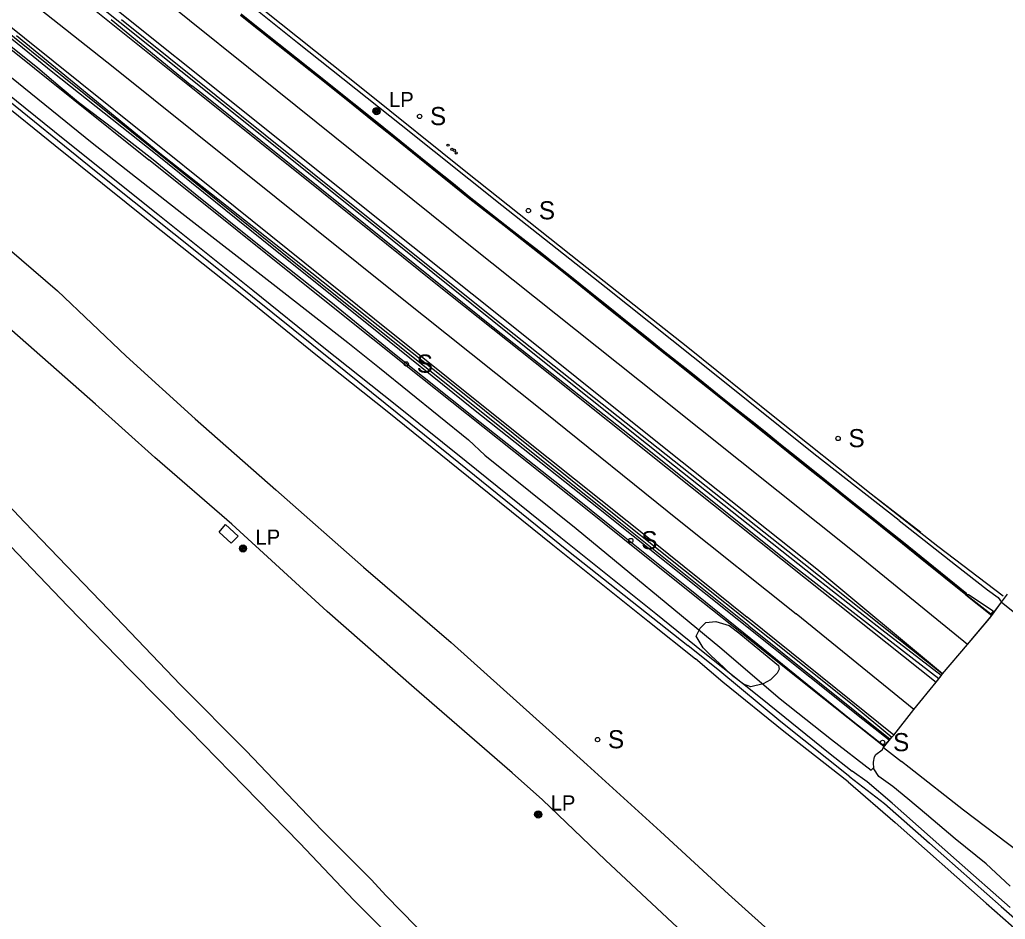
# Model space of a CAD drawing. Extents: x 368532 to 392481, y 10654822 to 10676899.
# Drawn here: x 380350.6 to 380676.6, y 10658588.9 to 10658886.5 of the extents above; entities that cross this region are included whole.
import ezdxf

# ---------------------------------------------------------------- set-up
doc = ezdxf.new("R2010")
doc.units = 0
for name, color, linetype in [('p_bridge deck', 7, 'Continuous'), ('p_dtm obscured area', 7, 'Continuous'), ('p_dtm retaining wall', 7, 'Continuous'), ('p_dtm sidewalk', 7, 'Continuous'), ('p_road - paved curb', 7, 'Continuous'), ('p_road conc barrier', 7, 'Continuous'), ('p_road dirt road', 7, 'Continuous'), ('p_road paint stripe', 7, 'Continuous'), ('p_structure fence', 7, 'Continuous'), ('p_structure sign', 7, 'Continuous'), ('p_structure unidentified', 7, 'Continuous'), ('p_structure wall', 7, 'Continuous'), ('p_utility general pole', 7, 'Continuous'), ('p_veg woods', 7, 'Continuous')]:
    doc.layers.add(name, color=color, linetype=linetype)

msp = doc.modelspace()

# ---------------------------------------------------------------- linework, layer by layer
at = {"layer": 'p_bridge deck'}
for p, q in [((380673.19, 10658690.75), (380675.35, 10658693.82)), ((380675.35, 10658693.82), (380685.88, 10658685.38)), ((380664.09, 10658679.75), (380671.38, 10658688.43)), ((380671.38, 10658688.43), (380672.2, 10658689.4)), ((380672.2, 10658689.4), (380672.73, 10658690.2)), ((380672.73, 10658690.2), (380673.19, 10658690.75)), ((380655.83, 10658670.08), (380664.09, 10658679.75)), ((380653.71, 10658667.29), (380655.43, 10658669.43)), ((380655.43, 10658669.43), (380655.83, 10658670.08)), ((380646.37, 10658658.3), (380653.71, 10658667.29)), ((380639.68, 10658649.83), (380646.37, 10658658.3)), ((380636.3, 10658645.75), (380639.09, 10658649.16)), ((380639.09, 10658649.16), (380639.68, 10658649.83)), ((380636.3, 10658645.75), (380642.25, 10658641.05)), ((380644.81, 10658639.03), (380642.25, 10658641.05)), ((380662.73, 10658625.01), (380644.81, 10658639.03)), ((380680.96, 10658611.12), (380662.73, 10658625.01))]:
    msp.add_line(p, q, dxfattribs=at)
at = {"layer": 'p_dtm obscured area'}
for points in [[(380633.83, 10658643.35), (380635.82, 10658644.93), (380636.3, 10658645.75), (380636.48, 10658645.98), (380639.09, 10658649.16), (380639.68, 10658649.83), (380646.37, 10658658.3), (380653.71, 10658667.29), (380654.57, 10658668.36), (380655.83, 10658670.08), (380664.09, 10658679.75), (380672.2, 10658689.4), (380675.35, 10658693.82), (380677.28, 10658696.39)], [(380678.22, 10658599.83), (380670.3, 10658607.17), (380659.98, 10658615.46), (380650.5, 10658623.49), (380644.32, 10658628.76), (380639.42, 10658632.74), (380634.8, 10658636.14), (380633.16, 10658638.69), (380632.99, 10658640.79), (380633.37, 10658642.57), (380633.83, 10658643.35)]]:
    msp.add_lwpolyline(points, dxfattribs=at)
at = {"layer": 'p_dtm retaining wall'}
for p, q in [((380312.79, 10658904.7), (380393.28, 10658840.18)), ((380413.09, 10658824.31), (380393.28, 10658840.18)), ((380451.48, 10658793.5), (380413.09, 10658824.31)), ((380483.24, 10658768.17), (380451.48, 10658793.5)), ((380514.01, 10658743.63), (380483.24, 10658768.17)), ((380537.17, 10658725.17), (380514.01, 10658743.63)), ((380556.83, 10658709.49), (380537.17, 10658725.17)), ((380576.6, 10658693.72), (380556.83, 10658709.49)), ((380589.92, 10658683.09), (380576.6, 10658693.72)), ((380616.63, 10658661.8), (380589.92, 10658683.09)), ((380636.48, 10658645.98), (380616.63, 10658661.8))]:
    msp.add_line(p, q, dxfattribs=at)
at = {"layer": 'p_dtm sidewalk'}
for p, q in [((380442.49, 10658878.9), (380412.42, 10658902.93)), ((380361.6, 10658869.07), (380329.07, 10658895.31)), ((380476.73, 10658851.58), (380442.49, 10658878.9)), ((380395.46, 10658842.08), (380361.6, 10658869.07)), ((380510.05, 10658825.04), (380476.73, 10658851.58)), ((380434.7, 10658810.58), (380395.46, 10658842.08)), ((380544.54, 10658797.75), (380510.05, 10658825.04)), ((380466.01, 10658785.52), (380434.7, 10658810.58)), ((380580.4, 10658769.17), (380544.54, 10658797.75)), ((380500.67, 10658757.49), (380466.01, 10658785.52)), ((380613.32, 10658742.89), (380580.4, 10658769.17)), ((380542.09, 10658724.74), (380500.67, 10658757.49)), ((380641.48, 10658720.81), (380613.32, 10658742.89)), ((380588.46, 10658687.66), (380542.09, 10658724.74)), ((380641.48, 10658720.81), (380660.18, 10658706.11)), ((380660.18, 10658706.11), (380670.7, 10658697.86)), ((380670.7, 10658697.86), (380674.28, 10658695.33)), ((380674.28, 10658695.33), (380675.35, 10658693.82)), ((380611.99, 10658668.92), (380588.46, 10658687.66)), ((380618.46, 10658663.77), (380611.99, 10658668.92)), ((380627.98, 10658656.17), (380618.46, 10658663.77)), ((380638.14, 10658648.07), (380627.98, 10658656.17))]:
    msp.add_line(p, q, dxfattribs=at)
at = {"layer": 'p_road - paved curb'}
for p, q in [((380429.61, 10658883.1), (380423.59, 10658887.89)), ((380429.7, 10658883.22), (380423.68, 10658888.01)), ((380429.92, 10658883.49), (380423.9, 10658888.28)), ((380380.8, 10658886.52), (380407.54, 10658864.62)), ((380384.28, 10658886.61), (380463.15, 10658823.31)), ((380349.59, 10658881.24), (380396.96, 10658842.38)), ((380436.04, 10658878), (380429.61, 10658883.1)), ((380436.13, 10658878.12), (380429.7, 10658883.22)), ((380436.35, 10658878.39), (380429.92, 10658883.49)), ((380441.88, 10658873.37), (380436.04, 10658878)), ((380441.97, 10658873.49), (380436.13, 10658878.12)), ((380442.19, 10658873.76), (380436.35, 10658878.39)), ((380449.05, 10658868.29), (380442.19, 10658873.76)), ((380448.74, 10658867.9), (380441.88, 10658873.37)), ((380448.83, 10658868.02), (380441.97, 10658873.49)), ((380455.34, 10658862.65), (380448.74, 10658867.9)), ((380455.43, 10658862.77), (380448.83, 10658868.02)), ((380455.65, 10658863.04), (380449.05, 10658868.29)), ((380410.79, 10658862.13), (380407.54, 10658864.62)), ((380459.95, 10658822.74), (380410.79, 10658862.13)), ((380460.85, 10658858.27), (380455.34, 10658862.65)), ((380460.94, 10658858.39), (380455.43, 10658862.77)), ((380461.16, 10658858.66), (380455.65, 10658863.04)), ((380467.89, 10658852.62), (380460.85, 10658858.27)), ((380467.98, 10658852.74), (380460.94, 10658858.39)), ((380468.2, 10658853.01), (380461.16, 10658858.66)), ((380474.13, 10658847.59), (380467.89, 10658852.62)), ((380474.22, 10658847.71), (380467.98, 10658852.74)), ((380474.44, 10658847.98), (380468.2, 10658853.01)), ((380482.95, 10658840.68), (380474.22, 10658847.71)), ((380483.17, 10658840.95), (380474.44, 10658847.98)), ((380482.86, 10658840.56), (380474.13, 10658847.59)), ((380396.96, 10658842.38), (380447.21, 10658802.71)), ((380486.87, 10658837.31), (380482.86, 10658840.56)), ((380486.96, 10658837.43), (380482.95, 10658840.68)), ((380487.18, 10658837.7), (380483.17, 10658840.95)), ((380493.72, 10658831.8), (380486.87, 10658837.31)), ((380493.81, 10658831.92), (380486.96, 10658837.43)), ((380494.03, 10658832.19), (380487.18, 10658837.7)), ((380498.96, 10658827.52), (380493.72, 10658831.8)), ((380499.05, 10658827.64), (380493.81, 10658831.92)), ((380499.27, 10658827.91), (380494.03, 10658832.19)), ((380504.59, 10658823.11), (380498.96, 10658827.52)), ((380504.68, 10658823.23), (380499.05, 10658827.64)), ((380504.9, 10658823.5), (380499.27, 10658827.91)), ((380507.81, 10658784.19), (380459.95, 10658822.74)), ((380463.15, 10658823.31), (380511.52, 10658784.53)), ((380510.79, 10658818.26), (380504.59, 10658823.11)), ((380510.88, 10658818.38), (380504.68, 10658823.23)), ((380511.1, 10658818.65), (380504.9, 10658823.5)), ((380516.81, 10658813.78), (380510.88, 10658818.38)), ((380517.03, 10658814.05), (380511.1, 10658818.65)), ((380516.72, 10658813.66), (380510.79, 10658818.26)), ((380522.43, 10658809.19), (380516.72, 10658813.66)), ((380522.52, 10658809.31), (380516.81, 10658813.78)), ((380522.74, 10658809.58), (380517.03, 10658814.05)), ((380528.21, 10658804.6), (380522.43, 10658809.19)), ((380528.3, 10658804.72), (380522.52, 10658809.31)), ((380528.52, 10658804.99), (380522.74, 10658809.58)), ((380447.21, 10658802.71), (380494.84, 10658764.89)), ((380532.76, 10658800.95), (380528.21, 10658804.6)), ((380532.85, 10658801.07), (380528.3, 10658804.72)), ((380533.07, 10658801.34), (380528.52, 10658804.99)), ((380539.04, 10658795.9), (380532.76, 10658800.95)), ((380539.13, 10658796.02), (380532.85, 10658801.07)), ((380539.35, 10658796.29), (380533.07, 10658801.34)), ((380544.93, 10658791.2), (380539.04, 10658795.9)), ((380545.02, 10658791.32), (380539.13, 10658796.02)), ((380545.24, 10658791.59), (380539.35, 10658796.29)), ((380551.3, 10658786.07), (380544.93, 10658791.2)), ((380551.39, 10658786.19), (380545.02, 10658791.32)), ((380551.61, 10658786.46), (380545.24, 10658791.59)), ((380557.61, 10658781.02), (380551.3, 10658786.07)), ((380557.7, 10658781.14), (380551.39, 10658786.19)), ((380557.92, 10658781.41), (380551.61, 10658786.46)), ((380556.48, 10658745.73), (380507.81, 10658784.19)), ((380511.52, 10658784.53), (380559.19, 10658746.78)), ((380563.13, 10658776.6), (380557.61, 10658781.02)), ((380563.22, 10658776.72), (380557.7, 10658781.14)), ((380563.44, 10658776.99), (380557.92, 10658781.41)), ((380567.74, 10658772.92), (380563.13, 10658776.6)), ((380567.83, 10658773.04), (380563.22, 10658776.72)), ((380568.05, 10658773.31), (380563.44, 10658776.99)), ((380572.8, 10658768.9), (380567.74, 10658772.92)), ((380572.89, 10658769.02), (380567.83, 10658773.04)), ((380573.11, 10658769.29), (380568.05, 10658773.31)), ((380578.12, 10658764.66), (380572.8, 10658768.9)), ((380578.21, 10658764.78), (380572.89, 10658769.02)), ((380578.43, 10658765.05), (380573.11, 10658769.29)), ((380494.84, 10658764.89), (380542.29, 10658726.85)), ((380582.91, 10658760.81), (380578.12, 10658764.66)), ((380583, 10658760.93), (380578.21, 10658764.78)), ((380583.22, 10658761.2), (380578.43, 10658765.05)), ((380587.62, 10658757.07), (380582.91, 10658760.81)), ((380587.71, 10658757.19), (380583, 10658760.93)), ((380587.93, 10658757.46), (380583.22, 10658761.2)), ((380592.53, 10658753.12), (380587.62, 10658757.07)), ((380592.62, 10658753.24), (380587.71, 10658757.19)), ((380592.84, 10658753.51), (380587.93, 10658757.46)), ((380596.93, 10658749.84), (380592.62, 10658753.24)), ((380597.15, 10658750.11), (380592.84, 10658753.51)), ((380596.84, 10658749.72), (380592.53, 10658753.12)), ((380602.78, 10658745.56), (380597.15, 10658750.11)), ((380559.19, 10658746.78), (380609.94, 10658706.55)), ((380602.47, 10658745.17), (380596.84, 10658749.72)), ((380602.56, 10658745.29), (380596.93, 10658749.84)), ((380604.55, 10658707.21), (380556.48, 10658745.73)), ((380607.15, 10658741.43), (380602.47, 10658745.17)), ((380607.24, 10658741.55), (380602.56, 10658745.29)), ((380607.46, 10658741.82), (380602.78, 10658745.56)), ((380612.07, 10658737.5), (380607.15, 10658741.43)), ((380612.16, 10658737.62), (380607.24, 10658741.55)), ((380612.38, 10658737.89), (380607.46, 10658741.82)), ((380617.13, 10658733.44), (380612.07, 10658737.5)), ((380617.22, 10658733.56), (380612.16, 10658737.62)), ((380617.44, 10658733.83), (380612.38, 10658737.89)), ((380622, 10658730.21), (380617.44, 10658733.83)), ((380621.69, 10658729.82), (380617.13, 10658733.44)), ((380621.78, 10658729.94), (380617.22, 10658733.56)), ((380626.2, 10658726.2), (380621.69, 10658729.82)), ((380626.29, 10658726.32), (380621.78, 10658729.94)), ((380626.51, 10658726.59), (380622, 10658730.21)), ((380542.29, 10658726.85), (380625.96, 10658660.04)), ((380631.32, 10658722.09), (380626.2, 10658726.2)), ((380631.41, 10658722.21), (380626.29, 10658726.32)), ((380631.63, 10658722.48), (380626.51, 10658726.59)), ((380635.32, 10658718.9), (380631.32, 10658722.09)), ((380635.41, 10658719.02), (380631.41, 10658722.21)), ((380635.63, 10658719.29), (380631.63, 10658722.48)), ((380642.57, 10658713.1), (380635.32, 10658718.9)), ((380642.66, 10658713.22), (380635.41, 10658719.02)), ((380642.88, 10658713.49), (380635.63, 10658719.29)), ((380648.41, 10658708.38), (380642.57, 10658713.1)), ((380648.5, 10658708.5), (380642.66, 10658713.22)), ((380648.72, 10658708.77), (380642.88, 10658713.49)), ((380663.53, 10658696.19), (380648.41, 10658708.38)), ((380663.63, 10658696.3), (380648.5, 10658708.5)), ((380663.85, 10658696.58), (380648.72, 10658708.77)), ((380633.7, 10658684.62), (380604.55, 10658707.21)), ((380609.94, 10658706.55), (380655.83, 10658670.08)), ((380663.53, 10658696.19), (380672.2, 10658689.4)), ((380654.57, 10658668.36), (380633.7, 10658684.62)), ((380625.96, 10658660.04), (380639.09, 10658649.16))]:
    msp.add_line(p, q, dxfattribs=at)
at = {"layer": 'p_road conc barrier'}
for p, q in [((380422.19, 10658897.2), (380464.59, 10658863.13)), ((380424.07, 10658853.34), (380372.08, 10658894.91)), ((380365.2, 10658867.34), (380334.79, 10658891.76)), ((380401.63, 10658838.13), (380365.2, 10658867.34)), ((380464.59, 10658863.13), (380498.76, 10658835.79)), ((380473.82, 10658813.52), (380424.07, 10658853.34)), ((380444.73, 10658803.57), (380401.63, 10658838.13)), ((380498.76, 10658835.79), (380536.13, 10658806.13)), ((380520.34, 10658776.16), (380473.82, 10658813.52)), ((380536.13, 10658806.13), (380571.57, 10658778.1)), ((380475.68, 10658778.79), (380444.73, 10658803.57)), ((380517.1, 10658745.61), (380475.68, 10658778.79)), ((380567.21, 10658738.76), (380520.34, 10658776.16)), ((380571.57, 10658778.1), (380600.42, 10658754.98)), ((380600.42, 10658754.98), (380632.2, 10658729.67)), ((380549.28, 10658719.89), (380517.1, 10658745.61)), ((380613.27, 10658702.24), (380567.21, 10658738.76)), ((380632.2, 10658729.67), (380648.67, 10658716.93)), ((380632.2, 10658729.67), (380654.32, 10658712.31)), ((380591.8, 10658685.93), (380549.28, 10658719.89)), ((380654.32, 10658712.31), (380675.91, 10658695.85)), ((380635.72, 10658684.61), (380613.27, 10658702.24)), ((380663.91, 10658696.04), (380663.9, 10658696.32)), ((380663.9, 10658696.32), (380664.44, 10658696.3)), ((380671.81, 10658689.78), (380663.91, 10658696.04)), ((380664.44, 10658696.3), (380672.56, 10658690.96)), ((380672.67, 10658690.9), (380671.81, 10658689.78)), ((380672.56, 10658690.96), (380672.67, 10658690.9)), ((380591.8, 10658685.93), (380638.5, 10658648.49)), ((380655.39, 10658669.47), (380635.72, 10658684.61))]:
    msp.add_line(p, q, dxfattribs=at)
at = {"layer": 'p_road dirt road'}
for p, q in [((380340.02, 10658816.63), (380363.13, 10658796.78)), ((380363.13, 10658796.78), (380385.78, 10658775.18)), ((380375.66, 10658759.3), (380345.21, 10658786.1)), ((380385.78, 10658775.18), (380408.66, 10658754.43)), ((380395.31, 10658741.67), (380375.66, 10658759.3)), ((380408.66, 10658754.43), (380435.28, 10658730.95)), ((380328.1, 10658745.69), (380352.17, 10658720.2)), ((380420.74, 10658719.55), (380395.31, 10658741.67)), ((380435.28, 10658730.95), (380464.34, 10658705.4)), ((380352.17, 10658720.2), (380380.07, 10658691.19)), ((380452.26, 10658690.64), (380420.74, 10658719.55)), ((380366.49, 10658692.43), (380347.5, 10658712.31)), ((380464.34, 10658705.4), (380493.26, 10658680.48)), ((380387.08, 10658671.32), (380366.49, 10658692.43)), ((380380.07, 10658691.19), (380403.82, 10658666.42)), ((380481.09, 10658665.45), (380452.26, 10658690.64)), ((380493.26, 10658680.48), (380526.82, 10658650.31)), ((380406.79, 10658651.39), (380387.08, 10658671.32)), ((380403.82, 10658666.42), (380425.46, 10658644.54)), ((380513.44, 10658637.35), (380481.09, 10658665.45)), ((380424.86, 10658632.95), (380406.79, 10658651.39)), ((380526.82, 10658650.31), (380538.27, 10658639.95)), ((380425.46, 10658644.54), (380450.44, 10658618.5)), ((380538.27, 10658639.95), (380562.52, 10658617.93)), ((380523.47, 10658628.42), (380513.44, 10658637.35)), ((380443.21, 10658614.05), (380424.86, 10658632.95)), ((380544.31, 10658608.37), (380523.47, 10658628.42)), ((380450.44, 10658618.5), (380466.95, 10658601.95)), ((380562.52, 10658617.93), (380585.03, 10658597.18)), ((380461.08, 10658595.18), (380443.21, 10658614.05)), ((380576.3, 10658578.64), (380544.31, 10658608.37)), ((380471.7, 10658596.75), (380466.95, 10658601.95)), ((380488.43, 10658579.72), (380471.7, 10658596.75)), ((380585.03, 10658597.18), (380603.44, 10658580.71)), ((380461.08, 10658595.18), (380482.41, 10658574.01))]:
    msp.add_line(p, q, dxfattribs=at)
at = {"layer": 'p_road paint stripe'}
for p, q in [((380320.07, 10658906.16), (380370.54, 10658865.74)), ((380351.6, 10658894.75), (380381.55, 10658870.86)), ((380435.79, 10658862.92), (380395.42, 10658895.38)), ((380372.05, 10658892.46), (380409.55, 10658862.44)), ((380423.33, 10658857.28), (380381.06, 10658890.99)), ((380381.55, 10658870.86), (380435.45, 10658827.69)), ((380370.54, 10658865.74), (380416.2, 10658829.12)), ((380409.55, 10658862.44), (380450.57, 10658829.51)), ((380499.72, 10658811.61), (380435.79, 10658862.92)), ((380470.81, 10658819.22), (380423.33, 10658857.28)), ((380416.2, 10658829.12), (380467.97, 10658787.5)), ((380450.57, 10658829.51), (380488.23, 10658799.26)), ((380435.45, 10658827.69), (380476, 10658795.18)), ((380519.84, 10658779.98), (380470.81, 10658819.22)), ((380562.62, 10658761.43), (380499.72, 10658811.61)), ((380488.23, 10658799.26), (380525.9, 10658769.18)), ((380476, 10658795.18), (380523.84, 10658756.98)), ((380467.97, 10658787.5), (380516.71, 10658748.44)), ((380565.39, 10658743.47), (380519.84, 10658779.98)), ((380525.9, 10658769.18), (380564.83, 10658738.11)), ((380627.76, 10658709.44), (380562.62, 10658761.43)), ((380523.84, 10658756.98), (380568.71, 10658720.82)), ((380516.71, 10658748.44), (380560.2, 10658713.71)), ((380614.22, 10658704.74), (380565.39, 10658743.47)), ((380564.83, 10658738.11), (380610.56, 10658701.76)), ((380568.71, 10658720.82), (380607.39, 10658689.88)), ((380560.2, 10658713.71), (380591.17, 10658688.8)), ((380664.09, 10658679.75), (380627.76, 10658709.44)), ((380655.83, 10658670.08), (380614.22, 10658704.74)), ((380610.56, 10658701.76), (380653.71, 10658667.29)), ((380639.68, 10658649.83), (380591.17, 10658688.8)), ((380646.37, 10658658.3), (380607.39, 10658689.88))]:
    msp.add_line(p, q, dxfattribs=at)
at = {"layer": 'p_structure fence'}
for p, q in [((380327.72, 10658893.62), (380356.61, 10658870.6)), ((380341.22, 10658872.74), (380374.52, 10658845.76)), ((380356.61, 10658870.6), (380363.93, 10658864.34)), ((380337.66, 10658867.18), (380375.39, 10658836.77)), ((380363.93, 10658864.34), (380370.07, 10658859.22)), ((380370.07, 10658859.22), (380381.84, 10658850.24)), ((380381.84, 10658850.24), (380394.71, 10658840.2)), ((380374.52, 10658845.76), (380404.23, 10658822.45)), ((380394.71, 10658840.2), (380400.78, 10658835.28)), ((380375.39, 10658836.77), (380414.67, 10658805.27)), ((380400.78, 10658835.28), (380408.59, 10658828.88)), ((380408.59, 10658828.88), (380430.35, 10658811.43)), ((380404.23, 10658822.45), (380434.48, 10658799)), ((380430.35, 10658811.43), (380453.46, 10658793.18)), ((380414.67, 10658805.27), (380453.91, 10658773.71)), ((380434.48, 10658799), (380459.13, 10658779.74)), ((380453.46, 10658793.18), (380474.04, 10658776.44)), ((380459.13, 10658779.74), (380469.59, 10658771.35)), ((380474.04, 10658776.44), (380502.91, 10658753.36)), ((380453.91, 10658773.71), (380493.01, 10658742.35)), ((380469.59, 10658771.35), (380499.03, 10658747.51)), ((380502.91, 10658753.36), (380532.35, 10658730.12)), ((380499.03, 10658747.51), (380504.48, 10658742.38)), ((380493.01, 10658742.35), (380532.17, 10658710.62)), ((380504.48, 10658742.38), (380534.62, 10658718.12)), ((380532.35, 10658730.12), (380546.89, 10658718.39)), ((380534.62, 10658718.12), (380582.18, 10658678.88)), ((380546.89, 10658718.39), (380572.26, 10658698.11)), ((380532.17, 10658710.62), (380571.55, 10658679.48)), ((380572.26, 10658698.11), (380592.44, 10658681.79)), ((380592.44, 10658681.79), (380625.61, 10658654.9)), ((380582.14, 10658670.95), (380571.55, 10658679.48)), ((380582.18, 10658678.88), (380602.18, 10658661.75)), ((380602.33, 10658654.21), (380582.14, 10658670.95)), ((380602.18, 10658661.75), (380619.08, 10658648.36)), ((380625.21, 10658635.98), (380602.33, 10658654.21)), ((380625.61, 10658654.9), (380636.66, 10658646.19)), ((380619.08, 10658648.36), (380632.26, 10658638.17)), ((380632.26, 10658638.17), (380633.13, 10658639.07)), ((380625.21, 10658635.98), (380636.6, 10658627.18)), ((380636.6, 10658627.18), (380651.52, 10658614.08)), ((380651.52, 10658614.08), (380675.22, 10658593.09)), ((380675.22, 10658593.09), (380702.22, 10658569.23))]:
    msp.add_line(p, q, dxfattribs=at)
at = {"layer": 'p_structure sign'}
for centre in [(380482.85, 10658854.51), (380518.86, 10658823.33), (380478.46, 10658772.6), (380621.28, 10658747.94), (380552.74, 10658714.18), (380541.72, 10658648.33), (380636.03, 10658647.36)]:
    msp.add_circle(centre, 0.713, dxfattribs=at)
at = {"layer": 'p_structure unidentified'}
for p, q in [((380416.54, 10658716.91), (380418.66, 10658719.43)), ((380418.66, 10658719.43), (380422.91, 10658715.61)), ((380420.59, 10658713.26), (380416.54, 10658716.91)), ((380422.91, 10658715.61), (380420.59, 10658713.26))]:
    msp.add_line(p, q, dxfattribs=at)
for centre in [(380492.27, 10658844.98), (380493.57, 10658843.57), (380494.4, 10658843.26), (380494.97, 10658842.4)]:
    msp.add_circle(centre, 0.375, dxfattribs=at)
at = {"layer": 'p_structure wall'}
for p, q in [((380333.41, 10658872.64), (380364.92, 10658847.22)), ((380330.83, 10658870.27), (380362.34, 10658844.85)), ((380362.34, 10658844.85), (380393.64, 10658819.78)), ((380364.92, 10658847.22), (380396.23, 10658822.14)), ((380396.23, 10658822.14), (380427.72, 10658797.06)), ((380393.64, 10658819.78), (380425.13, 10658794.69)), ((380427.72, 10658797.06), (380451.15, 10658778.08)), ((380425.13, 10658794.69), (380448.56, 10658775.71)), ((380451.15, 10658778.08), (380474.76, 10658759.3)), ((380448.56, 10658775.71), (380472.18, 10658756.94)), ((380472.18, 10658756.94), (380495.66, 10658738.04)), ((380474.76, 10658759.3), (380498.24, 10658740.41)), ((380498.24, 10658740.41), (380529.54, 10658715.15)), ((380495.66, 10658738.04), (380526.96, 10658712.79)), ((380529.54, 10658715.15), (380561, 10658690.01)), ((380526.96, 10658712.79), (380558.41, 10658687.65)), ((380561, 10658690.01), (380576.72, 10658677.38)), ((380558.41, 10658687.65), (380574.13, 10658675.01)), ((380583.15, 10658667.26), (380574.13, 10658675.01)), ((380576.72, 10658677.38), (380596.14, 10658661.83)), ((380603.37, 10658651.03), (380583.15, 10658667.26)), ((380596.14, 10658661.83), (380618.17, 10658644.04)), ((380624.65, 10658634.31), (380603.37, 10658651.03)), ((380618.17, 10658644.04), (380625.93, 10658637.81)), ((380630.89, 10658634.3), (380625.93, 10658637.81)), ((380624.65, 10658634.31), (380640.18, 10658620.85)), ((380639.13, 10658627.33), (380630.89, 10658634.3)), ((380660.47, 10658608.46), (380639.13, 10658627.33)), ((380640.18, 10658620.85), (380670.26, 10658594.19)), ((380678.26, 10658592.72), (380660.47, 10658608.46)), ((380670.26, 10658594.19), (380708.27, 10658560.55))]:
    msp.add_line(p, q, dxfattribs=at)
at = {"layer": 'p_utility general pole'}
for centre, radius in [((380468.63, 10658856.26), 1.19), ((380468.63, 10658856.26), 0.901), ((380468.63, 10658856.26), 0.608), ((380468.63, 10658856.26), 0.337), ((380468.63, 10658856.26), 0.12), ((380424.46, 10658711.51), 1.19), ((380424.46, 10658711.51), 0.901), ((380424.46, 10658711.51), 0.608), ((380424.46, 10658711.51), 0.337), ((380424.46, 10658711.51), 0.12), ((380522.11, 10658623.55), 1.19), ((380522.11, 10658623.55), 0.901), ((380522.11, 10658623.55), 0.608), ((380522.11, 10658623.55), 0.337), ((380522.11, 10658623.55), 0.12)]:
    msp.add_circle(centre, radius, dxfattribs=at)
at = {"layer": 'p_veg woods'}
msp.add_lwpolyline([(380601.8, 10658671.64), (380601.12, 10658670.34), (380598.97, 10658668.12), (380596.5, 10658666.8), (380592.4, 10658665.74), (380589.98, 10658666.65), (380586.4, 10658669.44), (380583.43, 10658672.22), (380579.29, 10658676), (380576.62, 10658678.7), (380574.39, 10658682.55), (380575.65, 10658685.13), (380577.54, 10658687.08), (380580.9, 10658687.34), (380585.24, 10658686.09), (380588.51, 10658683.6), (380591.69, 10658681.01), (380601.6, 10658672.8)], close=True, dxfattribs=at)

# ---------------------------------------------------------------- texts
at = {"layer": 'p_structure sign'}
for p in [(380486.31, 10658851.61), (380522.32, 10658820.44), (380481.92, 10658769.71), (380624.74, 10658745.05), (380556.2, 10658711.28), (380545.18, 10658645.43), (380639.49, 10658644.47)]:
    msp.add_text('S', height=6, dxfattribs=at).set_placement(p)
at = {"layer": 'p_utility general pole'}
for p in [(380472.75, 10658857.56), (380428.58, 10658712.81), (380526.23, 10658624.85)]:
    msp.add_text('LP', height=5, dxfattribs=at).set_placement(p)

doc.saveas('drawing.dxf')
